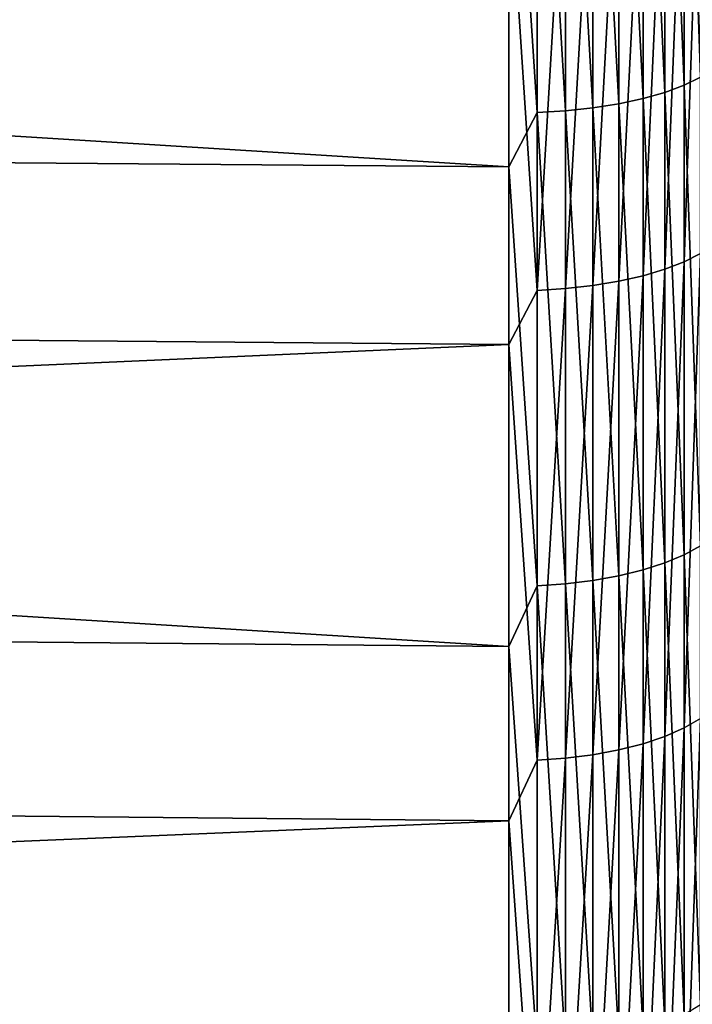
# Model space of a CAD drawing. Header units: metres. Extents: x -2 to 85, y -75 to 96.
# Tile 329 of 444: x 66.71 to 68.26, y 18.11 to 20.39. Entities that reach past the tile are written whole.
import ezdxf

# ---------------------------------------------------------------- set-up
doc = ezdxf.new("R2010")
doc.units = ezdxf.units.M
doc.layers.add('solid_20204500', color=7, linetype='CONTINUOUS')

msp = doc.modelspace()

# ---------------------------------------------------------------- linework, layer by layer
at = {"layer": 'solid_20204500'}
for points in [[(68.243469, 21.341043, -22.324484), (68.280907, 21.356739, -22.271864), (68.280907, 20.254835, -21.913038)], [(68.148514, 21.314577, -22.413214), (68.199074, 21.326906, -22.37188), (68.199074, 20.220055, -22.011444)], [(68.199074, 21.326906, -22.37188), (68.243469, 21.341043, -22.324484), (68.243469, 20.236538, -21.964811)], [(68.199074, 20.220055, -22.011444), (68.199074, 21.326906, -22.37188), (68.243469, 20.236538, -21.964811)], [(68.243469, 20.236538, -21.964811), (68.243469, 21.341043, -22.324484), (68.280907, 20.254835, -21.913038)], [(67.838074, 20.048218, -22.100794), (47.400002, 20.21339, -21.641829), (47.400002, 21.319344, -22.008381)], [(67.838074, 21.177813, -22.47518), (67.838074, 20.048218, -22.100794), (47.400002, 21.319344, -22.008381)], [(68.032547, 21.296177, -22.474899), (68.092674, 21.304272, -22.447758), (68.092674, 20.193668, -22.0861)], [(68.092674, 21.304272, -22.447758), (68.148514, 21.314577, -22.413214), (68.148514, 20.205681, -22.052113)], [(68.092674, 20.193668, -22.0861), (68.092674, 21.304272, -22.447758), (68.148514, 20.205681, -22.052113)], [(68.148514, 20.205681, -22.052113), (68.148514, 21.314577, -22.413214), (68.199074, 20.220055, -22.011444)], [(67.903748, 20.173693, -22.142616), (67.838074, 21.177813, -22.47518), (67.903748, 21.287138, -22.505199)], [(67.903748, 21.287138, -22.505199), (67.9692, 21.290432, -22.494162), (67.9692, 20.17753, -22.131754)], [(67.903748, 20.173693, -22.142616), (67.903748, 21.287138, -22.505199), (67.9692, 20.17753, -22.131754)], [(67.9692, 21.290432, -22.494162), (68.032547, 21.296177, -22.474899), (68.032547, 20.184229, -22.112804)], [(67.9692, 20.17753, -22.131754), (67.9692, 21.290432, -22.494162), (68.032547, 20.184229, -22.112804)], [(68.032547, 20.184229, -22.112804), (68.032547, 21.296177, -22.474899), (68.092674, 20.193668, -22.0861)], [(67.903748, 20.173693, -22.142616), (67.838074, 20.048218, -22.100794), (67.838074, 21.177813, -22.47518)], [(68.243469, 19.828449, 21.816278), (68.280907, 19.84771, 21.764856), (68.280907, 20.942732, 22.144159)], [(68.243469, 20.92606, 22.196478), (68.243469, 19.828449, 21.816278), (68.280907, 20.942732, 22.144159)], [(68.199074, 19.8111, 21.862597), (68.243469, 19.828449, 21.816278), (68.243469, 20.92606, 22.196478)], [(68.199074, 20.911041, 22.243603), (68.199074, 19.8111, 21.862597), (68.243469, 20.92606, 22.196478)], [(67.838074, 20.76005, 22.344105), (47.400002, 20.910255, 21.880026), (47.400002, 19.811327, 21.49292)], [(68.092674, 19.783327, 21.936747), (68.148514, 19.795971, 21.90299), (68.148514, 20.897943, 22.2847)], [(68.092674, 20.886997, 22.319046), (68.092674, 19.783327, 21.936747), (68.148514, 20.897943, 22.2847)], [(68.148514, 19.795971, 21.90299), (68.199074, 19.8111, 21.862597), (68.199074, 20.911041, 22.243603)], [(68.148514, 20.897943, 22.2847), (68.148514, 19.795971, 21.90299), (68.199074, 20.911041, 22.243603)], [(67.903748, 20.868795, 22.376158), (67.838074, 20.76005, 22.344105), (67.903748, 19.7623, 21.992882)], [(67.903748, 19.7623, 21.992882), (67.9692, 19.766342, 21.982094), (67.9692, 20.872293, 22.365183)], [(67.903748, 20.868795, 22.376158), (67.903748, 19.7623, 21.992882), (67.9692, 20.872293, 22.365183)], [(67.9692, 19.766342, 21.982094), (68.032547, 19.773392, 21.963272), (68.032547, 20.878397, 22.346031)], [(67.9692, 20.872293, 22.365183), (67.9692, 19.766342, 21.982094), (68.032547, 20.878397, 22.346031)], [(68.032547, 19.773392, 21.963272), (68.092674, 19.783327, 21.936747), (68.092674, 20.886997, 22.319046)], [(68.032547, 20.878397, 22.346031), (68.032547, 19.773392, 21.963272), (68.092674, 20.886997, 22.319046)], [(67.838074, 19.637629, 21.948729), (67.838074, 20.76005, 22.344105), (47.400002, 19.811327, 21.49292)], [(67.903748, 19.7623, 21.992882), (67.838074, 20.76005, 22.344105), (67.838074, 19.637629, 21.948729)], [(68.243469, 20.236538, -21.964811), (68.280907, 20.254835, -21.913038), (68.280907, 19.17219, -21.499735)], [(68.199074, 20.220055, -22.011444), (68.243469, 20.236538, -21.964811), (68.243469, 19.151333, -21.550529)], [(68.243469, 19.151333, -21.550529), (68.243469, 20.236538, -21.964811), (68.280907, 19.17219, -21.499735)], [(67.838074, 18.939035, -21.669676), (47.400002, 19.127249, -21.219667), (47.400002, 20.21339, -21.641829)], [(67.838074, 20.048218, -22.100794), (67.838074, 18.939035, -21.669676), (47.400002, 20.21339, -21.641829)], [(68.148514, 20.205681, -22.052113), (68.199074, 20.220055, -22.011444), (68.199074, 19.132545, -21.596283)], [(68.199074, 19.132545, -21.596283), (68.199074, 20.220055, -22.011444), (68.243469, 19.151333, -21.550529)], [(68.032547, 20.184229, -22.112804), (68.092674, 20.193668, -22.0861), (68.092674, 19.10247, -21.669531)], [(68.092674, 20.193668, -22.0861), (68.148514, 20.205681, -22.052113), (68.148514, 19.116161, -21.636185)], [(68.092674, 19.10247, -21.669531), (68.092674, 20.193668, -22.0861), (68.148514, 19.116161, -21.636185)], [(68.148514, 19.116161, -21.636185), (68.148514, 20.205681, -22.052113), (68.199074, 19.132545, -21.596283)], [(67.903748, 19.079702, -21.724981), (67.838074, 20.048218, -22.100794), (67.903748, 20.173693, -22.142616)], [(67.903748, 20.173693, -22.142616), (67.9692, 20.17753, -22.131754), (67.9692, 19.084078, -21.714325)], [(67.903748, 19.079702, -21.724981), (67.903748, 20.173693, -22.142616), (67.9692, 19.084078, -21.714325)], [(67.9692, 20.17753, -22.131754), (68.032547, 20.184229, -22.112804), (68.032547, 19.091713, -21.695732)], [(67.9692, 19.084078, -21.714325), (67.9692, 20.17753, -22.131754), (68.032547, 19.091713, -21.695732)], [(68.032547, 19.091713, -21.695732), (68.032547, 20.184229, -22.112804), (68.092674, 19.10247, -21.669531)], [(67.903748, 19.079702, -21.724981), (67.838074, 18.939035, -21.669676), (67.838074, 20.048218, -22.100794)], [(68.243469, 18.751156, 21.381842), (68.280907, 18.772955, 21.331444), (68.280907, 19.84771, 21.764856)], [(68.243469, 19.828449, 21.816278), (68.243469, 18.751156, 21.381842), (68.280907, 19.84771, 21.764856)], [(68.199074, 18.73152, 21.427237), (68.243469, 18.751156, 21.381842), (68.243469, 19.828449, 21.816278)], [(68.199074, 19.8111, 21.862597), (68.199074, 18.73152, 21.427237), (68.243469, 19.828449, 21.816278)], [(67.838074, 19.637629, 21.948729), (47.400002, 19.811327, 21.49292), (47.400002, 18.733244, 21.050587)], [(68.148514, 18.714396, 21.466825), (68.199074, 18.73152, 21.427237), (68.199074, 19.8111, 21.862597)], [(68.148514, 19.795971, 21.90299), (68.148514, 18.714396, 21.466825), (68.199074, 19.8111, 21.862597)], [(68.032547, 18.688839, 21.525908), (68.092674, 18.700085, 21.49991), (68.092674, 19.783327, 21.936747)], [(68.032547, 19.773392, 21.963272), (68.032547, 18.688839, 21.525908), (68.092674, 19.783327, 21.936747)], [(68.092674, 18.700085, 21.49991), (68.148514, 18.714396, 21.466825), (68.148514, 19.795971, 21.90299)], [(68.092674, 19.783327, 21.936747), (68.092674, 18.700085, 21.49991), (68.148514, 19.795971, 21.90299)], [(67.903748, 19.7623, 21.992882), (67.838074, 19.637629, 21.948729), (67.903748, 18.676287, 21.554928)], [(67.903748, 18.676287, 21.554928), (67.9692, 18.680861, 21.544353), (67.9692, 19.766342, 21.982094)], [(67.903748, 19.7623, 21.992882), (67.903748, 18.676287, 21.554928), (67.9692, 19.766342, 21.982094)], [(67.9692, 18.680861, 21.544353), (68.032547, 18.688839, 21.525908), (68.032547, 19.773392, 21.963272)], [(67.9692, 19.766342, 21.982094), (67.9692, 18.680861, 21.544353), (68.032547, 19.773392, 21.963272)], [(67.838074, 18.536674, 21.497009), (67.838074, 19.637629, 21.948729), (47.400002, 18.733244, 21.050587)], [(67.903748, 18.676287, 21.554928), (67.838074, 19.637629, 21.948729), (67.838074, 18.536674, 21.497009)], [(68.243469, 19.151333, -21.550529), (68.280907, 19.17219, -21.499735), (68.280907, 18.111488, -21.032978)], [(68.199074, 19.132545, -21.596283), (68.243469, 19.151333, -21.550529), (68.243469, 18.088127, -21.082672)], [(68.243469, 18.088127, -21.082672), (68.243469, 19.151333, -21.550529), (68.280907, 18.111488, -21.032978)], [(67.838074, 17.853113, -21.182932), (47.400002, 18.06365, -20.742926), (47.400002, 19.127249, -21.219667)], [(67.838074, 18.939035, -21.669676), (67.838074, 17.853113, -21.182932), (47.400002, 19.127249, -21.219667)], [(68.092674, 19.10247, -21.669531), (68.148514, 19.116161, -21.636185), (68.148514, 18.048731, -21.166468)], [(68.148514, 19.116161, -21.636185), (68.199074, 19.132545, -21.596283), (68.199074, 18.067083, -21.127432)], [(68.148514, 18.048731, -21.166468), (68.148514, 19.116161, -21.636185), (68.199074, 18.067083, -21.127432)], [(68.199074, 18.067083, -21.127432), (68.199074, 19.132545, -21.596283), (68.243469, 18.088127, -21.082672)], [(68.032547, 19.091713, -21.695732), (68.092674, 19.10247, -21.669531), (68.092674, 18.033394, -21.199089)], [(68.092674, 18.033394, -21.199089), (68.092674, 19.10247, -21.669531), (68.148514, 18.048731, -21.166468)], [(67.903748, 18.007891, -21.253336), (67.838074, 18.939035, -21.669676), (67.903748, 19.079702, -21.724981)], [(67.903748, 19.079702, -21.724981), (67.9692, 19.084078, -21.714325), (67.9692, 18.012791, -21.24291)], [(67.903748, 18.007891, -21.253336), (67.903748, 19.079702, -21.724981), (67.9692, 18.012791, -21.24291)], [(67.9692, 19.084078, -21.714325), (68.032547, 19.091713, -21.695732), (68.032547, 18.021343, -21.224722)], [(67.9692, 18.012791, -21.24291), (67.9692, 19.084078, -21.714325), (68.032547, 18.021343, -21.224722)], [(68.032547, 18.021343, -21.224722), (68.032547, 19.091713, -21.695732), (68.092674, 18.033394, -21.199089)], [(67.903748, 18.007891, -21.253336), (67.838074, 17.853113, -21.182932), (67.838074, 18.939035, -21.669676)], [(68.243469, 17.696856, 20.894245), (68.280907, 17.72114, 20.844997), (68.280907, 18.772955, 21.331444)], [(68.243469, 18.751156, 21.381842), (68.243469, 17.696856, 20.894245), (68.280907, 18.772955, 21.331444)], [(67.838074, 18.536674, 21.497009), (47.400002, 18.733244, 21.050587), (47.400002, 17.678717, 20.554102)], [(68.148514, 17.655905, 20.977291), (68.199074, 17.674982, 20.938604), (68.199074, 18.73152, 21.427237)], [(68.148514, 18.714396, 21.466825), (68.148514, 17.655905, 20.977291), (68.199074, 18.73152, 21.427237)], [(68.199074, 17.674982, 20.938604), (68.243469, 17.696856, 20.894245), (68.243469, 18.751156, 21.381842)], [(68.199074, 18.73152, 21.427237), (68.199074, 17.674982, 20.938604), (68.243469, 18.751156, 21.381842)], [(68.092674, 17.639963, 21.009623), (68.148514, 17.655905, 20.977291), (68.148514, 18.714396, 21.466825)], [(68.092674, 18.700085, 21.49991), (68.092674, 17.639963, 21.009623), (68.148514, 18.714396, 21.466825)], [(67.9692, 17.618547, 21.053053), (68.032547, 17.627436, 21.035025), (68.032547, 18.688839, 21.525908)], [(67.9692, 18.680861, 21.544353), (67.9692, 17.618547, 21.053053), (68.032547, 18.688839, 21.525908)], [(68.032547, 17.627436, 21.035025), (68.092674, 17.639963, 21.009623), (68.092674, 18.700085, 21.49991)], [(68.032547, 18.688839, 21.525908), (68.032547, 17.627436, 21.035025), (68.092674, 18.700085, 21.49991)], [(67.903748, 18.676287, 21.554928), (67.838074, 18.536674, 21.497009), (67.903748, 17.613453, 21.063383)], [(67.903748, 17.613453, 21.063383), (67.9692, 17.618547, 21.053053), (67.9692, 18.680861, 21.544353)], [(67.903748, 18.676287, 21.554928), (67.903748, 17.613453, 21.063383), (67.9692, 18.680861, 21.544353)], [(67.838074, 17.460014, 20.990107), (67.838074, 18.536674, 21.497009), (47.400002, 17.678717, 20.554102)], [(67.903748, 17.613453, 21.063383), (67.838074, 18.536674, 21.497009), (67.838074, 17.460014, 20.990107)]]:
    msp.add_3dface(points, dxfattribs=at)

doc.saveas('drawing.dxf')
